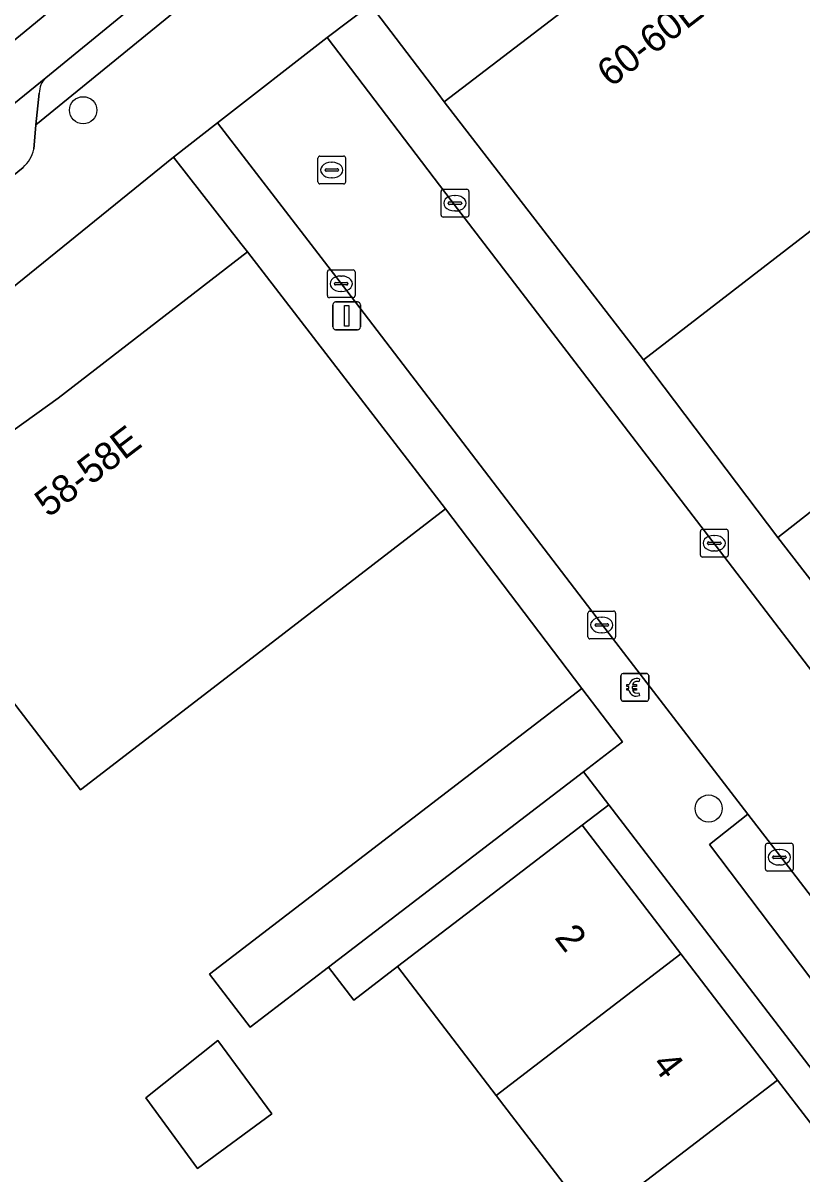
# Model space of a CAD drawing. Extents: x 161771 to 163125, y 382475 to 383179.
# Drawn here: x 162118.52 to 162146.58, y 382981.52 to 383023 of the extents above; entities that cross this region are included whole.
import ezdxf

# ---------------------------------------------------------------- set-up
doc = ezdxf.new("R2010")
doc.units = 0
for name, color, linetype in [('IMGEO_Betaalautomaat', 7, 'Continuous'), ('IMGEO_Boom', 7, 'Continuous'), ('IMGEO_Erf', 7, 'Continuous'), ('IMGEO_Kolk', 7, 'Continuous'), ('IMGEO_Lichtmast', 7, 'Continuous'), ('IMGEO_Muur', 7, 'Continuous'), ('IMGEO_Pand', 7, 'Continuous'), ('IMGEO_Pand_nummerreeks', 7, 'Continuous'), ('IMGEO_Parkeervlak_open', 7, 'Continuous'), ('IMGEO_Rijbaan_lokaal_gesloten', 7, 'Continuous'), ('IMGEO_Rijbaan_lokaal_open', 7, 'Continuous'), ('IMGEO_Rioolput', 7, 'Continuous'), ('IMGEO_Voetpad_open', 7, 'Continuous')]:
    doc.layers.add(name, color=color, linetype=linetype)

msp = doc.modelspace()

# ---------------------------------------------------------------- linework, layer by layer
at = {"layer": 'IMGEO_Betaalautomaat'}
for p, q in [((162140.062, 382998.632), (162140.062, 382999.473)), ((162140.062, 382999.473), (162140.062, 382998.632)), ((162140.137, 382999.556), (162140.978, 382999.556)), ((162140.978, 382999.556), (162140.137, 382999.556)), ((162141.061, 382999.482), (162141.061, 382998.641)), ((162141.061, 382998.641), (162141.061, 382999.482)), ((162140.345, 382999.02), (162140.345, 382999.088)), ((162140.466, 382999.088), (162140.466, 382999.02)), ((162140.724, 382999.361), (162140.707, 382999.261)), ((162140.711, 382998.855), (162140.733, 382998.768)), ((162140.987, 382998.557), (162140.146, 382998.557)), ((162140.146, 382998.557), (162140.987, 382998.557))]:
    msp.add_line(p, q, dxfattribs=at)
for points in [[(162140.345, 382999.088), (162140.276, 382999.088), (162140.276, 382999.157), (162140.355, 382999.157)], [(162140.35, 382998.951), (162140.276, 382998.951), (162140.276, 382999.02), (162140.345, 382999.02)], [(162140.477, 382999.157), (162140.624, 382999.157), (162140.624, 382999.088), (162140.466, 382999.088)], [(162140.466, 382999.02), (162140.624, 382999.02), (162140.624, 382998.951), (162140.48, 382998.951)]]:
    msp.add_lwpolyline(points, dxfattribs=at)
for centre, radius, start, end in [((162140.14, 382999.479), 0.0779, 92.4484, 184.2845), ((162140.14, 382999.479), 0.0779, 92.4484, 184.2845), ((162140.984, 382999.479), 0.0779, 2.4484, 94.2845), ((162140.984, 382999.479), 0.0779, 2.4484, 94.2845), ((162140.638, 382999.081), 0.293, 73.014, 165.0139), ((162140.644, 382999.094), 0.179, 69.3236, 159.5683), ((162140.14, 382998.635), 0.0779, 182.4484, 274.2845), ((162140.14, 382998.635), 0.0779, 182.4484, 274.2845), ((162140.611, 382999.006), 0.267, 191.8096, 297.0389), ((162140.644, 382999.021), 0.179, 202.7625, 291.8693), ((162140.984, 382998.635), 0.0779, 272.4484, 4.2845), ((162140.984, 382998.635), 0.0779, 272.4484, 4.2845)]:
    msp.add_arc(centre, radius, start, end, dxfattribs=at)
at = {"layer": 'IMGEO_Boom'}
for centre in [(162120.684, 383019.858), (162143.221, 382994.688)]:
    msp.add_circle(centre, 0.489, dxfattribs=at)
at = {"layer": 'IMGEO_Erf'}
for points in [[(162146.596, 383030.577), (162153.964, 383020.967), (162140.87, 383010.86), (162145.715, 383004.453), (162158.92, 383014.8), (162160.608, 383012.838), (162162.172, 383014.038), (162162.833, 383013.191), (162161.867, 383012.436), (162162.032, 383012.224), (162149.412, 383002.56), (162151.372, 383000), (162179.375, 382963.431)], [(162131.042, 383023.652), (162133.469, 383020.47), (162133.689, 383020.164), (162140.511, 383025.385)], [(162118.166, 383008.314), (162119.788, 383009.486), (162126.609, 383014.749), (162126.366, 383015.06), (162123.942, 383018.171), (162109.112, 383006.169)], [(162139.054, 382979.802), (162135.57, 382984.35), (162132.013, 382988.992), (162130.44, 382987.786), (162129.525, 382988.973), (162126.703, 382986.809), (162125.236, 382988.721), (162138.654, 382999.011), (162133.74, 383005.493), (162126.613, 383000), (162120.591, 382995.359), (162117.023, 383000)], [(162171.315, 382953.515), (162139.621, 382994.827), (162138.663, 382994.092), (162142.222, 382989.449), (162145.708, 382984.903), (162149.193, 382980.357)]]:
    msp.add_lwpolyline(points, dxfattribs=at)
msp.add_lwpolyline([(162124.809, 382981.717), (162122.94, 382984.257), (162125.535, 382986.327), (162127.48, 382983.683)], close=True, dxfattribs=at)
at = {"layer": 'IMGEO_Kolk'}
for p, q in [((162133.58, 383016.082), (162133.58, 383016.934)), ((162133.655, 383017.008), (162134.507, 383017.008)), ((162134.581, 383016.934), (162134.581, 383016.082)), ((162133.839, 383016.502), (162133.839, 383016.514)), ((162134.277, 383016.465), (162133.879, 383016.465)), ((162133.882, 383016.551), (162134.28, 383016.551)), ((162134.068, 383016.788), (162134.093, 383016.788)), ((162134.323, 383016.514), (162134.323, 383016.502)), ((162134.507, 383016.008), (162133.655, 383016.008)), ((162134.091, 383016.228), (162134.066, 383016.228)), ((162129.482, 383013.177), (162129.482, 383014.029)), ((162129.557, 383014.103), (162130.409, 383014.103)), ((162130.483, 383014.029), (162130.483, 383013.177)), ((162129.741, 383013.597), (162129.741, 383013.609)), ((162130.179, 383013.56), (162129.781, 383013.56)), ((162129.784, 383013.646), (162130.182, 383013.646)), ((162129.97, 383013.883), (162129.995, 383013.883)), ((162130.225, 383013.609), (162130.225, 383013.597)), ((162130.409, 383013.103), (162129.557, 383013.103)), ((162129.993, 383013.323), (162129.968, 383013.323)), ((162142.924, 383003.827), (162142.924, 383004.679)), ((162142.999, 383004.753), (162143.851, 383004.753)), ((162143.412, 383004.533), (162143.437, 383004.533)), ((162143.925, 383004.679), (162143.925, 383003.827)), ((162143.183, 383004.247), (162143.183, 383004.259)), ((162143.621, 383004.21), (162143.223, 383004.21)), ((162143.226, 383004.296), (162143.624, 383004.296)), ((162143.435, 383003.973), (162143.41, 383003.973)), ((162143.667, 383004.259), (162143.667, 383004.247)), ((162143.851, 383003.753), (162142.999, 383003.753)), ((162138.869, 383000.879), (162138.869, 383001.731)), ((162138.944, 383001.805), (162139.796, 383001.805)), ((162139.357, 383001.585), (162139.382, 383001.585)), ((162139.87, 383001.731), (162139.87, 383000.879)), ((162139.128, 383001.299), (162139.128, 383001.311)), ((162139.566, 383001.262), (162139.168, 383001.262)), ((162139.171, 383001.348), (162139.569, 383001.348)), ((162139.612, 383001.311), (162139.612, 383001.299)), ((162139.796, 383000.805), (162138.944, 383000.805)), ((162139.38, 383001.025), (162139.355, 383001.025)), ((162145.269, 382992.509), (162145.269, 382993.361)), ((162145.344, 382993.435), (162146.196, 382993.435)), ((162145.757, 382993.215), (162145.782, 382993.215)), ((162146.27, 382993.361), (162146.27, 382992.509)), ((162145.528, 382992.929), (162145.528, 382992.941)), ((162145.966, 382992.892), (162145.568, 382992.892)), ((162145.571, 382992.978), (162145.969, 382992.978)), ((162146.012, 382992.941), (162146.012, 382992.929)), ((162146.196, 382992.435), (162145.344, 382992.435)), ((162145.78, 382992.655), (162145.755, 382992.655))]:
    msp.add_line(p, q, dxfattribs=at)
for points in [[(162133.58, 383016.082), (162133.58, 383016.934)], [(162133.655, 383017.008), (162134.507, 383017.008)], [(162134.581, 383016.934), (162134.581, 383016.082)], [(162134.507, 383016.008), (162133.655, 383016.008)], [(162129.482, 383013.177), (162129.482, 383014.029)], [(162129.557, 383014.103), (162130.409, 383014.103)], [(162130.483, 383014.029), (162130.483, 383013.177)], [(162130.409, 383013.103), (162129.557, 383013.103)], [(162142.924, 383003.827), (162142.924, 383004.679)], [(162142.999, 383004.753), (162143.851, 383004.753)], [(162143.925, 383004.679), (162143.925, 383003.827)], [(162143.851, 383003.753), (162142.999, 383003.753)], [(162138.869, 383000.879), (162138.869, 383001.731)], [(162138.944, 383001.805), (162139.796, 383001.805)], [(162139.87, 383001.731), (162139.87, 383000.879)], [(162139.796, 383000.805), (162138.944, 383000.805)], [(162145.269, 382992.509), (162145.269, 382993.361)], [(162145.344, 382993.435), (162146.196, 382993.435)], [(162146.27, 382993.361), (162146.27, 382992.509)], [(162146.196, 382992.435), (162145.344, 382992.435)]]:
    msp.add_lwpolyline(points, dxfattribs=at)
for centre, radius, start, end in [((162133.657, 383016.932), 0.0765, 91.552, 178.448), ((162133.657, 383016.932), 0.0765, 91.552, 178.448), ((162134.505, 383016.932), 0.0765, 1.552, 88.448), ((162134.505, 383016.932), 0.0765, 1.552, 88.448), ((162133.879, 383016.511), 0.0403, 85.8775, 175.7526), ((162133.876, 383016.501), 0.0366, 178.938, 274.7102), ((162134.28, 383016.508), 0.043, 264.8664, 352.4533), ((162134.284, 383016.513), 0.0386, 1.7309, 96.639), ((162133.657, 383016.084), 0.0765, 181.552, 268.448), ((162133.657, 383016.084), 0.0765, 181.552, 268.448), ((162134.505, 383016.084), 0.0765, 271.552, 358.448), ((162134.505, 383016.084), 0.0765, 271.552, 358.448), ((162129.559, 383014.027), 0.0765, 91.552, 178.448), ((162129.559, 383014.027), 0.0765, 91.552, 178.448), ((162130.407, 383014.027), 0.0765, 1.552, 88.448), ((162130.407, 383014.027), 0.0765, 1.552, 88.448), ((162129.781, 383013.606), 0.0403, 85.8775, 175.7526), ((162129.778, 383013.596), 0.0366, 178.938, 274.7102), ((162130.182, 383013.603), 0.043, 264.8664, 352.4533), ((162130.186, 383013.608), 0.0386, 1.7309, 96.639), ((162129.559, 383013.179), 0.0765, 181.552, 268.448), ((162129.559, 383013.179), 0.0765, 181.552, 268.448), ((162130.407, 383013.179), 0.0765, 271.552, 358.448), ((162130.407, 383013.179), 0.0765, 271.552, 358.448), ((162143.001, 383004.677), 0.0765, 91.552, 178.448), ((162143.001, 383004.677), 0.0765, 91.552, 178.448), ((162143.849, 383004.677), 0.0765, 1.552, 88.448), ((162143.849, 383004.677), 0.0765, 1.552, 88.448), ((162143.223, 383004.256), 0.0403, 85.8775, 175.7526), ((162143.22, 383004.246), 0.0366, 178.938, 274.7102), ((162143.624, 383004.253), 0.043, 264.8664, 352.4533), ((162143.628, 383004.258), 0.0386, 1.7309, 96.639), ((162143.001, 383003.829), 0.0765, 181.552, 268.448), ((162143.001, 383003.829), 0.0765, 181.552, 268.448), ((162143.849, 383003.829), 0.0765, 271.552, 358.448), ((162143.849, 383003.829), 0.0765, 271.552, 358.448), ((162138.946, 383001.729), 0.0765, 91.552, 178.448), ((162138.946, 383001.729), 0.0765, 91.552, 178.448), ((162139.794, 383001.729), 0.0765, 1.552, 88.448), ((162139.794, 383001.729), 0.0765, 1.552, 88.448), ((162139.168, 383001.308), 0.0403, 85.8775, 175.7526), ((162139.165, 383001.298), 0.0366, 178.938, 274.7102), ((162139.569, 383001.305), 0.043, 264.8664, 352.4533), ((162139.573, 383001.31), 0.0386, 1.7309, 96.639), ((162138.946, 383000.881), 0.0765, 181.552, 268.448), ((162138.946, 383000.881), 0.0765, 181.552, 268.448), ((162139.794, 383000.881), 0.0765, 271.552, 358.448), ((162139.794, 383000.881), 0.0765, 271.552, 358.448), ((162145.346, 382993.359), 0.0765, 91.552, 178.448), ((162145.346, 382993.359), 0.0765, 91.552, 178.448), ((162146.194, 382993.359), 0.0765, 1.552, 88.448), ((162146.194, 382993.359), 0.0765, 1.552, 88.448), ((162145.568, 382992.938), 0.0403, 85.8775, 175.7526), ((162145.565, 382992.928), 0.0366, 178.938, 274.7102), ((162145.969, 382992.935), 0.043, 264.8664, 352.4533), ((162145.973, 382992.94), 0.0386, 1.7309, 96.639), ((162145.346, 382992.511), 0.0765, 181.552, 268.448), ((162145.346, 382992.511), 0.0765, 181.552, 268.448), ((162146.194, 382992.511), 0.0765, 271.552, 358.448), ((162146.194, 382992.511), 0.0765, 271.552, 358.448)]:
    msp.add_arc(centre, radius, start, end, dxfattribs=at)
for centre, major_axis, ratio, start_param, end_param in [((162134.067, 383016.508), (-0.387, 0.002), 0.722429, 4.712389, 7.853982), ((162134.092, 383016.508), (-0.39, 0.002), 0.717154, 1.570796, 4.712389), ((162129.969, 383013.603), (-0.387, 0.002), 0.722429, 4.712389, 7.853982), ((162129.994, 383013.603), (-0.39, 0.002), 0.717154, 1.570796, 4.712389), ((162143.411, 383004.253), (-0.387, 0.002), 0.722429, 4.712389, 7.853982), ((162143.436, 383004.253), (-0.39, 0.002), 0.717154, 1.570796, 4.712389), ((162139.356, 383001.305), (-0.387, 0.002), 0.722429, 4.712389, 7.853982), ((162139.381, 383001.305), (-0.39, 0.002), 0.717154, 1.570796, 4.712389), ((162145.756, 382992.935), (-0.387, 0.002), 0.722429, 4.712389, 7.853982), ((162145.781, 382992.935), (-0.39, 0.002), 0.717154, 1.570796, 4.712389)]:
    msp.add_ellipse(centre, major_axis=major_axis, ratio=ratio, start_param=start_param, end_param=end_param, dxfattribs=at)
at = {"layer": 'IMGEO_Lichtmast'}
for p, q in [((162129.681, 383012.048), (162129.681, 383012.848)), ((162129.681, 383012.848), (162129.681, 383012.048)), ((162129.781, 383012.948), (162130.571, 383012.948)), ((162130.571, 383012.948), (162129.781, 383012.948)), ((162130.671, 383012.848), (162130.671, 383012.048)), ((162130.671, 383012.048), (162130.671, 383012.848)), ((162130.571, 383011.948), (162129.781, 383011.948)), ((162129.781, 383011.948), (162130.571, 383011.948))]:
    msp.add_line(p, q, dxfattribs=at)
msp.add_lwpolyline([(162130.101, 383012.823), (162130.251, 383012.823), (162130.251, 383012.073), (162130.101, 383012.073), (162130.101, 383012.823)], dxfattribs=at)
for centre, start, end in [((162129.781, 383012.848), 90, 180), ((162129.781, 383012.848), 90, 180), ((162130.571, 383012.848), 0, 90), ((162130.571, 383012.848), 360, 90), ((162129.781, 383012.048), 180, 270), ((162129.781, 383012.048), 180, 270), ((162130.571, 383012.048), 270, 0), ((162130.571, 383012.048), 270, 0)]:
    msp.add_arc(centre, 0.1, start, end, dxfattribs=at)
at = {"layer": 'IMGEO_Muur'}
for points in [[(162140.87, 383010.86), (162145.715, 383004.453)], [(162133.74, 383005.493), (162138.654, 382999.011)]]:
    msp.add_lwpolyline(points, dxfattribs=at)
at = {"layer": 'IMGEO_Pand'}
for points in [[(162133.689, 383020.164), (162140.87, 383010.86), (162153.964, 383020.967), (162146.596, 383030.577), (162141.882, 383026.965), (162142.079, 383026.637), (162140.511, 383025.385)], [(162133.74, 383005.493), (162126.609, 383014.749), (162119.788, 383009.486), (162118.166, 383008.314), (162117.928, 383008.585), (162113.21, 383004.96), (162117.023, 383000), (162120.591, 382995.359), (162126.613, 383000)], [(162145.715, 383004.453), (162147.19, 383002.547), (162148.596, 383003.625), (162160.608, 383012.838), (162158.92, 383014.8)], [(162138.709, 382996.016), (162140.12, 382997.098), (162138.654, 382999.011), (162125.236, 382988.721), (162126.703, 382986.809), (162129.525, 382988.973)], [(162135.57, 382984.35), (162142.222, 382989.449), (162138.663, 382994.092), (162134.696, 382991.05), (162132.013, 382988.992)], [(162135.57, 382984.35), (162139.054, 382979.802), (162145.708, 382984.903), (162142.222, 382989.449)], [(162127.48, 382983.683), (162125.535, 382986.327), (162122.94, 382984.257), (162124.809, 382981.717)], [(162142.538, 382975.255), (162149.193, 382980.357), (162145.708, 382984.903), (162139.054, 382979.802)]]:
    msp.add_lwpolyline(points, close=True, dxfattribs=at)
at = {"layer": 'IMGEO_Parkeervlak_open'}
for points in [[(162119.333, 383021.026), (162112.347, 383015.36), (162103.817, 383008.4), (162097.279, 383002.829), (162093.981, 383000), (162086.904, 382993.929)], [(162118.903, 383018.454), (162118.977, 383019.334), (162119.101, 383020.472)], [(162090.342, 382994.255), (162097.057, 383000), (162104.774, 383006.603), (162118.517, 383017.797)], [(162186.675, 382939.645), (162164.967, 382967.99), (162155.587, 382980.205), (162146.1, 382992.584), (162144.637, 382994.482), (162143.255, 382993.387), (162146.898, 382988.568), (162148.065, 382989.499), (162151.214, 382985.379), (162150.047, 382984.472), (162153.663, 382979.7), (162154.92, 382980.631), (162158.024, 382976.553), (162156.849, 382975.589), (162160.476, 382970.878), (162161.693, 382971.745), (162164.818, 382967.667), (162163.651, 382966.699), (162167.291, 382961.958)]]:
    msp.add_lwpolyline(points, dxfattribs=at)
for centre, radius, start, end in [((162119.899, 383020.464), 0.798, 135.1601, 179.3947), ((162117.698, 383018.72), 1.234, 311.5825, 347.5474)]:
    msp.add_arc(centre, radius, start, end, dxfattribs=at)
at = {"layer": 'IMGEO_Rijbaan_lokaal_gesloten'}
for points in [[(162064.893, 382976.459), (162098.092, 383005.831), (162135.752, 383036.849), (162160.98, 383057.918), (162164.197, 383062.015), (162157.47, 383063.478), (162155.349, 383059.528), (162142.919, 383048.007), (162116.302, 383026.353), (162047.566, 382968.998), (162025.43, 382950.879), (161998, 382928.746), (161992.488, 382924.359), (161988.947, 382921.944), (161983.958, 382918.885), (161979.294, 382916.006)], [(162164.558, 383059.775), (162164.975, 383060.328), (162165.507, 383060.724), (162166.652, 383061.481), (162166.023, 383061.618), (162164.197, 383062.015), (162160.98, 383057.918), (162135.752, 383036.849), (162098.092, 383005.831), (162064.893, 382976.459), (162028.312, 382947.355), (161996.833, 382921.662), (161989.309, 382915.625), (161975.267, 382904.355), (161969.513, 382899.968), (161964.685, 382896.828), (161958.891, 382892.441), (161953.057, 382887.933), (161929.84, 382869.578), (161924.324, 382865.246), (161911.803, 382855.192)], [(162044.627, 382958.275), (162047.977, 382961.026), (162050.888, 382963.407), (162052.584, 382964.762), (162056.697, 382968.103), (162066.097, 382975.842), (162069.091, 382978.352), (162072.643, 382981.366), (162076.322, 382984.637), (162077.456, 382985.725), (162078.369, 382986.568), (162082.324, 382990.038), (162086.904, 382993.929), (162093.981, 383000), (162097.279, 383002.829), (162103.817, 383008.4), (162112.347, 383015.36), (162119.333, 383021.026), (162128.111, 383028.214), (162130.549, 383030.199), (162140.092, 383038.001), (162146.222, 383042.976), (162155.209, 383050.292)]]:
    msp.add_lwpolyline(points, dxfattribs=at)
at = {"layer": 'IMGEO_Rijbaan_lokaal_open'}
msp.add_lwpolyline([(162190.52, 382942.548), (162179.444, 382957.091), (162168.797, 382971.042), (162159.297, 382983.356), (162149.973, 382995.579), (162148.529, 382997.562), (162146.663, 383000), (162143.611, 383003.987), (162134.174, 383016.299), (162129.47, 383022.481), (162125.524, 383019.408), (162130.182, 383013.35), (162139.638, 383000.986), (162140.396, 383000), (162144.637, 382994.482), (162146.1, 382992.584), (162155.587, 382980.205), (162164.967, 382967.99), (162186.675, 382939.645), (162187.025, 382939.151), (162190.892, 382942.041)], close=True, dxfattribs=at)
at = {"layer": 'IMGEO_Rioolput'}
for p, q in [((162129.141, 383017.277), (162129.141, 383018.129)), ((162129.216, 383018.203), (162130.068, 383018.203)), ((162130.142, 383018.129), (162130.142, 383017.277)), ((162129.4, 383017.697), (162129.4, 383017.709)), ((162129.838, 383017.66), (162129.44, 383017.66)), ((162129.443, 383017.746), (162129.841, 383017.746)), ((162129.629, 383017.983), (162129.654, 383017.983)), ((162129.884, 383017.709), (162129.884, 383017.697)), ((162129.652, 383017.423), (162129.627, 383017.423)), ((162130.068, 383017.203), (162129.216, 383017.203))]:
    msp.add_line(p, q, dxfattribs=at)
for points in [[(162129.141, 383017.277), (162129.141, 383018.129)], [(162129.216, 383018.203), (162130.068, 383018.203)], [(162130.142, 383018.129), (162130.142, 383017.277)], [(162130.068, 383017.203), (162129.216, 383017.203)]]:
    msp.add_lwpolyline(points, dxfattribs=at)
for centre, radius, start, end in [((162129.218, 383018.127), 0.0765, 91.552, 178.448), ((162129.218, 383018.127), 0.0765, 91.552, 178.448), ((162130.066, 383018.127), 0.0765, 1.552, 88.448), ((162130.066, 383018.127), 0.0765, 1.552, 88.448), ((162129.44, 383017.706), 0.0403, 85.8775, 175.7526), ((162129.437, 383017.696), 0.0366, 178.938, 274.7102), ((162129.841, 383017.703), 0.043, 264.8664, 352.4533), ((162129.845, 383017.708), 0.0386, 1.7309, 96.639), ((162129.218, 383017.279), 0.0765, 181.552, 268.448), ((162129.218, 383017.279), 0.0765, 181.552, 268.448), ((162130.066, 383017.279), 0.0765, 271.552, 358.448), ((162130.066, 383017.279), 0.0765, 271.552, 358.448)]:
    msp.add_arc(centre, radius, start, end, dxfattribs=at)
for centre, major_axis, ratio, start_param, end_param in [((162129.628, 383017.703), (-0.387, 0.002), 0.722429, 4.712389, 7.853982), ((162129.653, 383017.703), (-0.39, 0.002), 0.717154, 1.570796, 4.712389)]:
    msp.add_ellipse(centre, major_axis=major_axis, ratio=ratio, start_param=start_param, end_param=end_param, dxfattribs=at)
at = {"layer": 'IMGEO_Voetpad_open'}
for points in [[(162097.654, 382996.188), (162098.178, 382996.592), (162098.674, 382996.017), (162100.542, 382997.568), (162103.535, 382999.891), (162103.458, 383000), (162102.474, 383001.392), (162104.519, 383002.968), (162105.672, 383001.55), (162108.721, 383003.868), (162110.008, 383004.941), (162109.112, 383006.169), (162123.942, 383018.171), (162125.524, 383019.408), (162129.47, 383022.481), (162131.042, 383023.652), (162131.023, 383023.677), (162130.131, 383024.847), (162145.09, 383036.286), (162148.535, 383039.215), (162166.48, 383054.336)], [(162130.738, 383028.17), (162129.921, 383028.258), (162118.977, 383019.334), (162118.903, 383018.454)], [(162119.101, 383020.472), (162118.977, 383019.334), (162129.921, 383028.258), (162128.753, 383028.384)], [(162128.111, 383028.214), (162119.333, 383021.026)], [(162179.375, 382963.431), (162151.372, 383000), (162149.412, 383002.56), (162148.596, 383003.625), (162147.19, 383002.547), (162145.715, 383004.453), (162140.87, 383010.86), (162133.689, 383020.164), (162133.469, 383020.47), (162131.042, 383023.652), (162129.47, 383022.481), (162134.174, 383016.299), (162143.611, 383003.987), (162146.663, 383000), (162148.529, 382997.562), (162149.938, 382998.592), (162153.571, 382993.887), (162156.714, 382989.742), (162160.363, 382984.984), (162163.535, 382980.839), (162167.192, 382976.055)], [(162167.291, 382961.958), (162163.651, 382966.699), (162160.476, 382970.878), (162156.849, 382975.589), (162153.663, 382979.7), (162150.047, 382984.472), (162146.898, 382988.568), (162143.255, 382993.387), (162144.637, 382994.482), (162140.396, 383000), (162139.638, 383000.986), (162130.182, 383013.35), (162125.524, 383019.408), (162123.942, 383018.171), (162126.366, 383015.06), (162126.609, 383014.749), (162133.74, 383005.493), (162138.654, 382999.011), (162140.12, 382997.098), (162138.709, 382996.016), (162139.621, 382994.827), (162171.315, 382953.515)], [(162118.517, 383017.797), (162104.774, 383006.603), (162097.057, 383000), (162090.342, 382994.255)]]:
    msp.add_lwpolyline(points, dxfattribs=at)
msp.add_lwpolyline([(162138.663, 382994.092), (162139.621, 382994.827), (162138.709, 382996.016), (162129.525, 382988.973), (162130.44, 382987.786), (162132.013, 382988.992), (162134.696, 382991.05)], close=True, dxfattribs=at)
for centre, radius, start, end in [((162119.899, 383020.464), 0.798, 135.1601, 179.3947), ((162117.698, 383018.72), 1.234, 311.5825, 347.5474)]:
    msp.add_arc(centre, radius, start, end, dxfattribs=at)

# ---------------------------------------------------------------- texts
at = {"layer": 'IMGEO_Pand_nummerreeks'}
for s, rotation, p in [('60-60E', 37.6507, (162139.7, 383020.658)), ('58-58E', 37.3136, (162119.432, 383005.155)), ('2', 307.4756, (162137.642, 382990.031)), ('4', 307.4756, (162141.148, 382985.459))]:
    msp.add_text(s, height=1, rotation=rotation, dxfattribs=at).set_placement(p)

doc.saveas('drawing.dxf')
